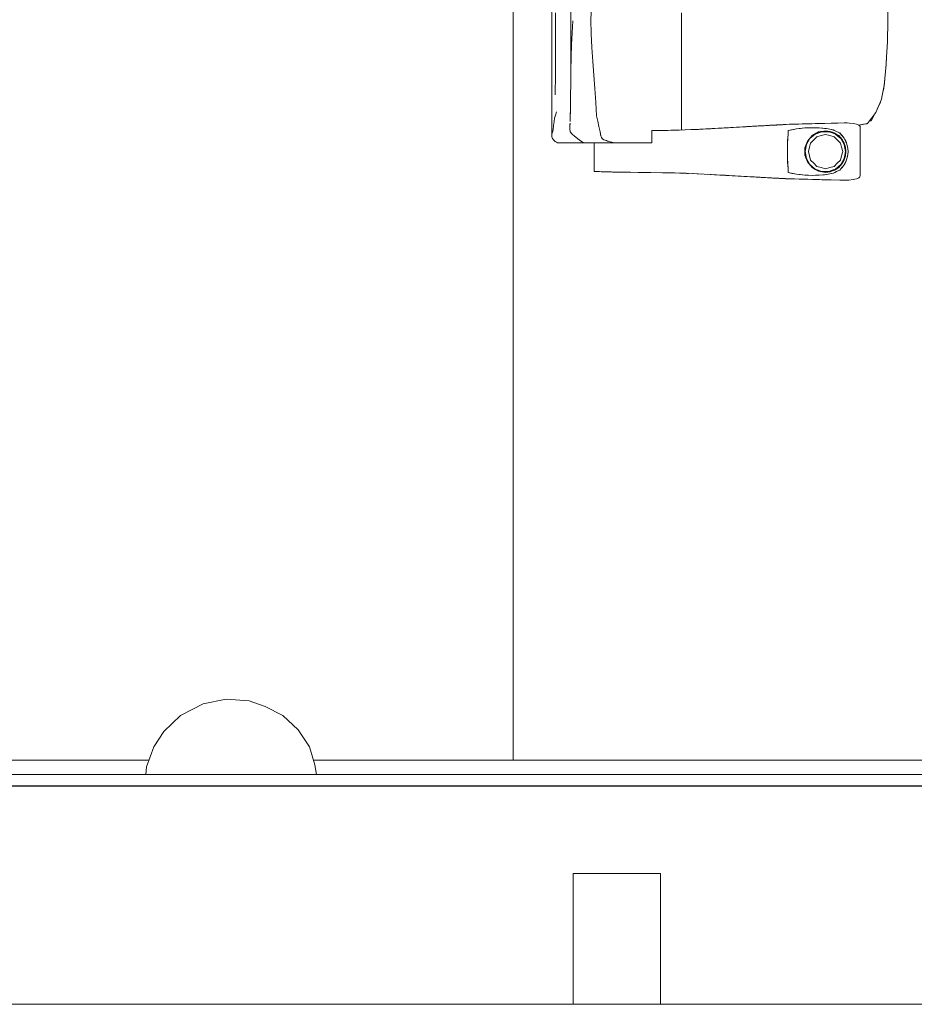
# Model space of a CAD drawing. Header units: millimetres. Extents: x -261 to 187, y -214 to 106.
# Tile 710 of 1056: x -198.2 to -196.14, y 3.65 to 5.92. Entities that reach past the tile are written whole.
import ezdxf

# ---------------------------------------------------------------- set-up
doc = ezdxf.new("R2010")
doc.units = ezdxf.units.MM
doc.header["$LTSCALE"] = 0.005
doc.header["$MEASUREMENT"] = 0
for name, color, linetype, lineweight in [('IFC-Elemento de mobília-Contorno', 9, 'Continuous', 5), ('IFC-Elemento terminal-Contorno', 9, 'Continuous', 5), ('IFC-Laje-Contorno', 9, 'Continuous', 5), ('IFC-Parede padrão-Contorno', 9, 'Continuous', 5), ('IFC-Parede-Contorno', 9, 'Continuous', 5), ('IFC-Pilar-Contorno', 9, 'Continuous', 5)]:
    doc.layers.add(name, color=color, linetype=linetype, lineweight=lineweight)

msp = doc.modelspace()

# ---------------------------------------------------------------- linework, layer by layer
at = {"layer": 'IFC-Elemento de mobília-Contorno', "lineweight": 5}
for p, q in [((-196.9744, 6.0284), (-196.9743, 5.8185)), ((-196.9306, 5.776), (-196.9306, 6.0372)), ((-196.8849, 5.915), (-196.8831, 5.9485)), ((-196.2038, 5.9617), (-196.2025, 5.9133)), ((-196.9661, 5.9316), (-196.9659, 5.8434)), ((-196.6765, 5.9316), (-196.6765, 5.8995)), ((-196.9272, 5.8855), (-196.9257, 5.9132)), ((-196.8849, 5.915), (-196.8835, 5.8831)), ((-196.2038, 5.865), (-196.2025, 5.9133)), ((-196.9287, 5.8579), (-196.9272, 5.8855)), ((-196.8835, 5.8831), (-196.8821, 5.8516)), ((-196.6765, 5.862), (-196.6765, 5.8995)), ((-196.9295, 5.8304), (-196.9287, 5.8579)), ((-196.6765, 5.8129), (-196.6765, 5.862)), ((-196.2057, 5.8304), (-196.2038, 5.865)), ((-196.9659, 5.8434), (-196.9658, 5.7902)), ((-196.9303, 5.8028), (-196.9303, 5.8557)), ((-196.8821, 5.8516), (-196.8801, 5.8198)), ((-196.9743, 5.8185), (-196.9743, 5.6509)), ((-196.9303, 5.8028), (-196.9296, 5.8256)), ((-196.9296, 5.8256), (-196.9295, 5.8304)), ((-196.8801, 5.8198), (-196.8779, 5.7882)), ((-196.6765, 5.8129), (-196.6765, 5.7809)), ((-196.2078, 5.7969), (-196.2068, 5.8137)), ((-196.2069, 5.8113), (-196.2066, 5.8148)), ((-196.2069, 5.8113), (-196.2066, 5.8148)), ((-196.2068, 5.8137), (-196.2057, 5.8304)), ((-196.2066, 5.8148), (-196.2057, 5.8304)), ((-196.2066, 5.8148), (-196.2058, 5.8283)), ((-196.2058, 5.8283), (-196.2058, 5.829)), ((-196.9663, 5.7434), (-196.9658, 5.7902)), ((-196.9306, 5.7814), (-196.9303, 5.8028)), ((-196.2093, 5.7809), (-196.2078, 5.7969)), ((-196.2078, 5.7974), (-196.2069, 5.8118)), ((-196.2078, 5.7972), (-196.2078, 5.7974)), ((-196.2078, 5.7972), (-196.2078, 5.7974)), ((-196.2078, 5.7972), (-196.2078, 5.7974)), ((-196.9308, 5.7593), (-196.9306, 5.7814)), ((-196.9308, 5.76), (-196.9306, 5.776)), ((-196.8779, 5.7882), (-196.8755, 5.7573)), ((-196.6765, 5.7464), (-196.6765, 5.7809)), ((-196.2109, 5.7648), (-196.2093, 5.7809)), ((-196.2109, 5.7648), (-196.2103, 5.7697)), ((-196.2103, 5.7697), (-196.2093, 5.7809)), ((-196.9311, 5.7379), (-196.931, 5.7497)), ((-196.9311, 5.7382), (-196.931, 5.7495)), ((-196.931, 5.7497), (-196.9308, 5.76)), ((-196.931, 5.7499), (-196.9308, 5.7593)), ((-196.8755, 5.7573), (-196.8733, 5.7258)), ((-196.6765, 5.7464), (-196.6765, 5.7045)), ((-196.2155, 5.7413), (-196.2109, 5.7648)), ((-196.2155, 5.7413), (-196.2124, 5.757)), ((-196.213, 5.7541), (-196.211, 5.7642)), ((-196.213, 5.7542), (-196.2126, 5.7562)), ((-196.213, 5.7542), (-196.2126, 5.7562)), ((-196.2126, 5.7562), (-196.211, 5.7642)), ((-196.2124, 5.757), (-196.2109, 5.7648)), ((-196.211, 5.7642), (-196.2109, 5.7648)), ((-196.9314, 5.7152), (-196.9313, 5.7261)), ((-196.9314, 5.7173), (-196.9313, 5.7234)), ((-196.9313, 5.7261), (-196.9311, 5.7379)), ((-196.9312, 5.7339), (-196.9311, 5.7382)), ((-196.8733, 5.7258), (-196.8723, 5.7105)), ((-196.2303, 5.7027), (-196.2204, 5.7257)), ((-196.227, 5.7103), (-196.2204, 5.7257)), ((-196.2237, 5.718), (-196.2204, 5.7257)), ((-196.2223, 5.72), (-196.2196, 5.7252)), ((-196.2204, 5.7257), (-196.2171, 5.7334)), ((-196.2196, 5.7252), (-196.2187, 5.7297)), ((-196.2188, 5.7291), (-196.2174, 5.7323)), ((-196.2174, 5.7323), (-196.2172, 5.7331)), ((-196.2171, 5.7334), (-196.2155, 5.7413)), ((-196.966, 5.6964), (-196.9635, 5.7039)), ((-196.9319, 5.6932), (-196.9316, 5.7043)), ((-196.9318, 5.6967), (-196.9317, 5.7017)), ((-196.9316, 5.7043), (-196.9314, 5.7152)), ((-196.9315, 5.7123), (-196.9314, 5.7173)), ((-196.8723, 5.7105), (-196.8714, 5.6952)), ((-196.6765, 5.6623), (-196.6765, 5.7045)), ((-196.2355, 5.6941), (-196.2327, 5.6995)), ((-196.2355, 5.6941), (-196.2328, 5.6992)), ((-196.2351, 5.6963), (-196.2303, 5.7027)), ((-196.233, 5.6989), (-196.2309, 5.7015)), ((-196.2328, 5.6992), (-196.2327, 5.6995)), ((-196.2309, 5.7015), (-196.2305, 5.7024)), ((-196.2272, 5.7099), (-196.2249, 5.7148)), ((-196.227, 5.7103), (-196.2237, 5.718)), ((-196.227, 5.7104), (-196.2249, 5.7148)), ((-196.2249, 5.7148), (-196.2223, 5.72)), ((-196.2249, 5.7148), (-196.2223, 5.72)), ((-196.9701, 5.6729), (-196.9691, 5.682)), ((-196.9691, 5.682), (-196.9679, 5.6891)), ((-196.9679, 5.6891), (-196.966, 5.6964)), ((-196.9326, 5.6713), (-196.9324, 5.6777)), ((-196.9322, 5.682), (-196.9319, 5.6932)), ((-196.9321, 5.6883), (-196.9318, 5.6967)), ((-196.8714, 5.6952), (-196.8701, 5.689)), ((-196.8701, 5.689), (-196.8687, 5.6829)), ((-196.8687, 5.6829), (-196.8661, 5.6705)), ((-196.4072, 5.676), (-196.3774, 5.6767)), ((-196.4072, 5.676), (-196.3923, 5.6764)), ((-196.3997, 5.6762), (-196.3923, 5.6764)), ((-196.3923, 5.6764), (-196.3774, 5.6767)), ((-196.3774, 5.6767), (-196.3699, 5.6769)), ((-196.3699, 5.6769), (-196.3624, 5.6771)), ((-196.3624, 5.6771), (-196.3475, 5.6774)), ((-196.3475, 5.6774), (-196.3326, 5.6778)), ((-196.3326, 5.6778), (-196.3028, 5.6785)), ((-196.3326, 5.6778), (-196.3177, 5.6782)), ((-196.3177, 5.6782), (-196.3028, 5.6785)), ((-196.3028, 5.6785), (-196.2964, 5.6784)), ((-196.2964, 5.6784), (-196.2905, 5.6781)), ((-196.2905, 5.6781), (-196.2815, 5.677)), ((-196.2815, 5.677), (-196.2744, 5.6754)), ((-196.2587, 5.6753), (-196.2509, 5.6767)), ((-196.2571, 5.6758), (-196.2493, 5.6773)), ((-196.2509, 5.6767), (-196.2506, 5.6771)), ((-196.2509, 5.6767), (-196.2505, 5.6771)), ((-196.2493, 5.6773), (-196.2469, 5.6805)), ((-196.2469, 5.6805), (-196.2445, 5.6836)), ((-196.2455, 5.6823), (-196.2407, 5.6837)), ((-196.2445, 5.6836), (-196.2398, 5.69)), ((-196.2445, 5.6836), (-196.2407, 5.6837)), ((-196.2407, 5.6837), (-196.2381, 5.6889)), ((-196.2398, 5.69), (-196.2374, 5.6931)), ((-196.2381, 5.6889), (-196.2355, 5.6941)), ((-196.2374, 5.6931), (-196.2351, 5.6963)), ((-196.9743, 5.6509), (-196.9732, 5.6559)), ((-196.9732, 5.6559), (-196.9722, 5.6599)), ((-196.9722, 5.6599), (-196.9711, 5.6638)), ((-196.9711, 5.6638), (-196.9701, 5.6729)), ((-196.9328, 5.666), (-196.9325, 5.674)), ((-196.9328, 5.6648), (-196.9326, 5.6713)), ((-196.9328, 5.666), (-196.9328, 5.6657)), ((-196.9328, 5.6648), (-196.9323, 5.6581)), ((-196.9325, 5.674), (-196.9325, 5.6756)), ((-196.9323, 5.6581), (-196.9272, 5.6529)), ((-196.8661, 5.6705), (-196.8653, 5.6675)), ((-196.8653, 5.6675), (-196.8646, 5.6645)), ((-196.8646, 5.6645), (-196.8639, 5.6614)), ((-196.8639, 5.6614), (-196.8631, 5.6584)), ((-196.8631, 5.6584), (-196.8626, 5.6539)), ((-196.863, 5.6569), (-196.8629, 5.6559)), ((-196.863, 5.6569), (-196.8626, 5.6539)), ((-196.8628, 5.6554), (-196.8626, 5.6539)), ((-196.8626, 5.6539), (-196.8625, 5.6524)), ((-196.7447, 5.6609), (-196.735, 5.661)), ((-196.7447, 5.6608), (-196.7425, 5.6608)), ((-196.7447, 5.646), (-196.7447, 5.6608)), ((-196.7425, 5.6608), (-196.7405, 5.6608)), ((-196.735, 5.661), (-196.7214, 5.6612)), ((-196.7214, 5.6612), (-196.7081, 5.6615)), ((-196.7196, 5.6613), (-196.7081, 5.6615)), ((-196.7081, 5.6615), (-196.6948, 5.6617)), ((-196.7006, 5.6616), (-196.6864, 5.662)), ((-196.6948, 5.6617), (-196.6815, 5.6621)), ((-196.6864, 5.662), (-196.6738, 5.6623)), ((-196.6815, 5.6621), (-196.6682, 5.6625)), ((-196.6687, 5.6625), (-196.6372, 5.6638)), ((-196.6687, 5.6625), (-196.6438, 5.6636)), ((-196.6687, 5.6625), (-196.6523, 5.6632)), ((-196.6682, 5.6625), (-196.6548, 5.6631)), ((-196.6548, 5.6631), (-196.6414, 5.6636)), ((-196.6523, 5.6632), (-196.6372, 5.6638)), ((-196.6438, 5.6636), (-196.6373, 5.6638)), ((-196.6414, 5.6636), (-196.6345, 5.664)), ((-196.6345, 5.664), (-196.6276, 5.6643)), ((-196.6277, 5.6643), (-196.6265, 5.6644)), ((-196.6276, 5.6643), (-196.6207, 5.6647)), ((-196.6265, 5.6644), (-196.6179, 5.6648)), ((-196.6207, 5.6647), (-196.6138, 5.665)), ((-196.6179, 5.6648), (-196.6092, 5.6653)), ((-196.6138, 5.665), (-196.6067, 5.6654)), ((-196.6092, 5.6653), (-196.6058, 5.6655)), ((-196.6067, 5.6654), (-196.5853, 5.6666)), ((-196.6067, 5.6654), (-196.5924, 5.6662)), ((-196.6067, 5.6654), (-196.5996, 5.6658)), ((-196.5996, 5.6658), (-196.5924, 5.6662)), ((-196.5912, 5.6663), (-196.5829, 5.6668)), ((-196.5853, 5.6666), (-196.5782, 5.6671)), ((-196.5829, 5.6668), (-196.5741, 5.6673)), ((-196.5782, 5.6671), (-196.5711, 5.6675)), ((-196.5741, 5.6673), (-196.5689, 5.6676)), ((-196.5711, 5.6675), (-196.5639, 5.6679)), ((-196.5639, 5.6679), (-196.5568, 5.6683)), ((-196.5568, 5.6683), (-196.5434, 5.6691)), ((-196.5501, 5.6687), (-196.5434, 5.6691)), ((-196.5434, 5.6691), (-196.5299, 5.6698)), ((-196.5434, 5.6691), (-196.5367, 5.6695)), ((-196.5367, 5.6695), (-196.5299, 5.6698)), ((-196.5314, 5.6698), (-196.5298, 5.6699)), ((-196.5306, 5.6698), (-196.5298, 5.6699)), ((-196.5299, 5.6698), (-196.5168, 5.6706)), ((-196.5299, 5.6698), (-196.5267, 5.67)), ((-196.5298, 5.6699), (-196.5264, 5.67)), ((-196.5298, 5.6699), (-196.5281, 5.6699)), ((-196.5298, 5.6699), (-196.5282, 5.6699)), ((-196.5267, 5.67), (-196.5201, 5.6704)), ((-196.5267, 5.67), (-196.5234, 5.6702)), ((-196.5234, 5.6702), (-196.5201, 5.6704)), ((-196.5201, 5.6704), (-196.5168, 5.6706)), ((-196.5168, 5.6706), (-196.5103, 5.6709)), ((-196.5168, 5.6706), (-196.5136, 5.6708)), ((-196.5136, 5.6708), (-196.5103, 5.6709)), ((-196.5103, 5.6709), (-196.507, 5.6711)), ((-196.507, 5.6711), (-196.5037, 5.6713)), ((-196.5037, 5.6713), (-196.5004, 5.6715)), ((-196.5004, 5.6715), (-196.497, 5.6717)), ((-196.497, 5.6717), (-196.4786, 5.6727)), ((-196.497, 5.6717), (-196.4869, 5.6722)), ((-196.497, 5.6717), (-196.4903, 5.672)), ((-196.497, 5.6717), (-196.4937, 5.6719)), ((-196.497, 5.6717), (-196.4944, 5.6718)), ((-196.4944, 5.6718), (-196.4922, 5.6719)), ((-196.4937, 5.6719), (-196.4903, 5.672)), ((-196.4922, 5.6719), (-196.49, 5.6721)), ((-196.4922, 5.6719), (-196.4911, 5.672)), ((-196.4922, 5.6719), (-196.4911, 5.672)), ((-196.4908, 5.672), (-196.4907, 5.672)), ((-196.4908, 5.672), (-196.4907, 5.672)), ((-196.4904, 5.672), (-196.49, 5.6721)), ((-196.4903, 5.672), (-196.4869, 5.6722)), ((-196.4903, 5.672), (-196.49, 5.6721)), ((-196.49, 5.6721), (-196.4892, 5.6721)), ((-196.4869, 5.6722), (-196.4836, 5.6724)), ((-196.4836, 5.6724), (-196.4786, 5.6727)), ((-196.4802, 5.6726), (-196.4769, 5.6728)), ((-196.4802, 5.6726), (-196.4786, 5.6727)), ((-196.4786, 5.6727), (-196.4769, 5.6728)), ((-196.4769, 5.6728), (-196.4752, 5.6729)), ((-196.4752, 5.6729), (-196.453, 5.674)), ((-196.4752, 5.6729), (-196.4653, 5.6734)), ((-196.4752, 5.6729), (-196.4686, 5.6732)), ((-196.4752, 5.6729), (-196.4703, 5.6731)), ((-196.4752, 5.6729), (-196.4719, 5.673)), ((-196.4736, 5.673), (-196.4719, 5.673)), ((-196.4719, 5.673), (-196.4703, 5.6731)), ((-196.4703, 5.6731), (-196.4686, 5.6732)), ((-196.4686, 5.6732), (-196.467, 5.6733)), ((-196.467, 5.6733), (-196.4653, 5.6734)), ((-196.467, 5.6733), (-196.466, 5.6734)), ((-196.4653, 5.6734), (-196.4604, 5.6737)), ((-196.4653, 5.6734), (-196.462, 5.6736)), ((-196.4645, 5.6734), (-196.4631, 5.6735)), ((-196.4637, 5.6735), (-196.462, 5.6736)), ((-196.4631, 5.6735), (-196.462, 5.6736)), ((-196.462, 5.6736), (-196.4604, 5.6737)), ((-196.462, 5.6736), (-196.4609, 5.6736)), ((-196.4609, 5.6736), (-196.4602, 5.6737)), ((-196.4604, 5.6737), (-196.4538, 5.674)), ((-196.4604, 5.6737), (-196.4554, 5.6739)), ((-196.4604, 5.6737), (-196.4587, 5.6737)), ((-196.4597, 5.6737), (-196.4587, 5.6737)), ((-196.4587, 5.6737), (-196.4574, 5.6738)), ((-196.4587, 5.6737), (-196.4571, 5.6738)), ((-196.4574, 5.6738), (-196.4563, 5.6739)), ((-196.4574, 5.6738), (-196.4568, 5.6738)), ((-196.4571, 5.6738), (-196.4554, 5.6739)), ((-196.4568, 5.6738), (-196.4568, 5.6738)), ((-196.4563, 5.6739), (-196.4554, 5.6739)), ((-196.4554, 5.6739), (-196.4538, 5.674)), ((-196.4538, 5.674), (-196.453, 5.674)), ((-196.453, 5.674), (-196.4505, 5.6742)), ((-196.453, 5.674), (-196.4521, 5.6741)), ((-196.453, 5.674), (-196.4513, 5.6741)), ((-196.4521, 5.6741), (-196.4513, 5.6741)), ((-196.4513, 5.6741), (-196.4505, 5.6742)), ((-196.4505, 5.6742), (-196.4491, 5.6742)), ((-196.4491, 5.6742), (-196.447, 5.6744)), ((-196.4491, 5.6742), (-196.4477, 5.6743)), ((-196.4477, 5.6743), (-196.4449, 5.6745)), ((-196.447, 5.6744), (-196.4443, 5.6745)), ((-196.4449, 5.6745), (-196.4429, 5.6746)), ((-196.4443, 5.6745), (-196.4415, 5.6746)), ((-196.4443, 5.6745), (-196.4429, 5.6746)), ((-196.4443, 5.6745), (-196.4422, 5.6746)), ((-196.4429, 5.6746), (-196.4408, 5.6747)), ((-196.4422, 5.6746), (-196.4408, 5.6747)), ((-196.4415, 5.6746), (-196.4394, 5.6747)), ((-196.4408, 5.6747), (-196.4394, 5.6747)), ((-196.4394, 5.6747), (-196.4363, 5.6749)), ((-196.437, 5.6749), (-196.4292, 5.6753)), ((-196.4363, 5.6749), (-196.4292, 5.6753)), ((-196.4319, 5.6528), (-196.4315, 5.6608)), ((-196.4315, 5.6608), (-196.4127, 5.6648)), ((-196.4315, 5.6608), (-196.4221, 5.6628)), ((-196.4292, 5.6753), (-196.4221, 5.6756)), ((-196.4221, 5.6756), (-196.4147, 5.6758)), ((-196.4221, 5.6628), (-196.4127, 5.6648)), ((-196.4147, 5.6758), (-196.4072, 5.676)), ((-196.4127, 5.6648), (-196.3934, 5.6669)), ((-196.4127, 5.6648), (-196.403, 5.6658)), ((-196.4072, 5.676), (-196.3997, 5.6762)), ((-196.403, 5.6658), (-196.3934, 5.6669)), ((-196.3934, 5.6669), (-196.3763, 5.6674)), ((-196.3934, 5.6669), (-196.3764, 5.6674)), ((-196.3773, 5.6482), (-196.3688, 5.654)), ((-196.3766, 5.6674), (-196.3685, 5.6673)), ((-196.3766, 5.6495), (-196.3622, 5.6578)), ((-196.3765, 5.6674), (-196.3765, 5.6674)), ((-196.3763, 5.6674), (-196.3603, 5.6671)), ((-196.3694, 5.6529), (-196.3543, 5.6583)), ((-196.369, 5.6539), (-196.3554, 5.6588)), ((-196.3685, 5.6673), (-196.3604, 5.6671)), ((-196.3673, 5.6548), (-196.3572, 5.6586)), ((-196.3622, 5.6578), (-196.354, 5.6591)), ((-196.3604, 5.6671), (-196.3521, 5.6664)), ((-196.3603, 5.6671), (-196.3519, 5.6664)), ((-196.3603, 5.6671), (-196.3478, 5.666)), ((-196.3572, 5.6586), (-196.3458, 5.6599)), ((-196.3543, 5.6583), (-196.3382, 5.6583)), ((-196.354, 5.6591), (-196.3458, 5.6605)), ((-196.3522, 5.6591), (-196.3407, 5.6591)), ((-196.3521, 5.6664), (-196.3438, 5.6657)), ((-196.3519, 5.6664), (-196.3478, 5.666)), ((-196.3478, 5.666), (-196.3436, 5.6656)), ((-196.3458, 5.6605), (-196.3404, 5.6598)), ((-196.3458, 5.6599), (-196.3337, 5.6581)), ((-196.3441, 5.6657), (-196.3438, 5.6657)), ((-196.3438, 5.6657), (-196.3278, 5.6623)), ((-196.3436, 5.6656), (-196.3396, 5.6648)), ((-196.3436, 5.6656), (-196.3356, 5.6639)), ((-196.3404, 5.6598), (-196.3349, 5.6592)), ((-196.3382, 5.6583), (-196.3307, 5.6556)), ((-196.3364, 5.6585), (-196.3304, 5.6564)), ((-196.3356, 5.6639), (-196.3317, 5.6631)), ((-196.3349, 5.6592), (-196.3298, 5.6572)), ((-196.3337, 5.6581), (-196.3224, 5.6534)), ((-196.3317, 5.6631), (-196.3277, 5.6622)), ((-196.3307, 5.6556), (-196.3232, 5.6529)), ((-196.3304, 5.6564), (-196.3235, 5.6538)), ((-196.3298, 5.6572), (-196.3247, 5.6553)), ((-196.3281, 5.6623), (-196.3277, 5.6622)), ((-196.3278, 5.6623), (-196.3206, 5.6589)), ((-196.3277, 5.6622), (-196.324, 5.6605)), ((-196.3247, 5.6553), (-196.3201, 5.6523)), ((-196.324, 5.6605), (-196.3204, 5.6588)), ((-196.3206, 5.6589), (-196.3134, 5.6556)), ((-196.3204, 5.6588), (-196.3131, 5.6554)), ((-196.3138, 5.6558), (-196.3133, 5.6555)), ((-196.3134, 5.6556), (-196.3028, 5.6434)), ((-196.3134, 5.6556), (-196.3107, 5.6525)), ((-196.3131, 5.6554), (-196.3105, 5.6524)), ((-196.2744, 5.6754), (-196.2693, 5.6732)), ((-196.2697, 5.6734), (-196.265, 5.6743)), ((-196.2695, 5.6733), (-196.2665, 5.6739)), ((-196.2695, 5.6734), (-196.2666, 5.6707)), ((-196.2666, 5.6707), (-196.2664, 5.668)), ((-196.2665, 5.6739), (-196.2587, 5.6753)), ((-196.2664, 5.668), (-196.2663, 5.5574)), ((-196.265, 5.6743), (-196.2571, 5.6758)), ((-196.9743, 5.6509), (-196.9741, 5.6467)), ((-196.9741, 5.6467), (-196.9727, 5.643)), ((-196.9727, 5.643), (-196.9703, 5.6395)), ((-196.9703, 5.6395), (-196.9664, 5.6361)), ((-196.9664, 5.6361), (-196.9638, 5.6344)), ((-196.9638, 5.6344), (-196.9611, 5.6328)), ((-196.9611, 5.6328), (-196.9011, 5.6328)), ((-196.9272, 5.6529), (-196.9222, 5.6478)), ((-196.9222, 5.6478), (-196.9116, 5.64)), ((-196.9116, 5.64), (-196.9011, 5.6328)), ((-196.9011, 5.6328), (-196.8599, 5.6328)), ((-196.8769, 5.5671), (-196.8769, 5.6328)), ((-196.8625, 5.6524), (-196.8614, 5.6486)), ((-196.8625, 5.6524), (-196.8621, 5.6512)), ((-196.8621, 5.6512), (-196.8614, 5.6486)), ((-196.8621, 5.6512), (-196.8618, 5.6499)), ((-196.8618, 5.6499), (-196.8614, 5.6486)), ((-196.8614, 5.6486), (-196.8611, 5.6474)), ((-196.8611, 5.6474), (-196.8606, 5.6464)), ((-196.8611, 5.6474), (-196.8601, 5.6453)), ((-196.8601, 5.6453), (-196.8591, 5.6433)), ((-196.8601, 5.6453), (-196.8596, 5.6443)), ((-196.8599, 5.6328), (-196.8298, 5.6328)), ((-196.8591, 5.6433), (-196.8569, 5.6415)), ((-196.8591, 5.6433), (-196.858, 5.6424)), ((-196.858, 5.6424), (-196.8569, 5.6415)), ((-196.8569, 5.6415), (-196.8558, 5.6406)), ((-196.8558, 5.6406), (-196.8547, 5.6397)), ((-196.8547, 5.6397), (-196.8519, 5.6388)), ((-196.8547, 5.6397), (-196.849, 5.6379)), ((-196.8519, 5.6388), (-196.849, 5.6379)), ((-196.849, 5.6379), (-196.8433, 5.6362)), ((-196.849, 5.6379), (-196.8462, 5.637)), ((-196.8462, 5.637), (-196.8433, 5.6362)), ((-196.8433, 5.6362), (-196.8399, 5.6353)), ((-196.8399, 5.6353), (-196.8298, 5.6328)), ((-196.8366, 5.6345), (-196.8298, 5.6328)), ((-196.8366, 5.6345), (-196.8332, 5.6336)), ((-196.8332, 5.6336), (-196.8298, 5.6328)), ((-196.8298, 5.6328), (-196.8278, 5.6328)), ((-196.8278, 5.6328), (-196.8259, 5.6328)), ((-196.8259, 5.6328), (-196.8239, 5.6328)), ((-196.8239, 5.6328), (-196.822, 5.6328)), ((-196.822, 5.6328), (-196.8201, 5.6328)), ((-196.8201, 5.6328), (-196.8182, 5.6328)), ((-196.8182, 5.6328), (-196.8162, 5.6328)), ((-196.8162, 5.6328), (-196.8143, 5.6328)), ((-196.8143, 5.6328), (-196.8123, 5.6328)), ((-196.8123, 5.6328), (-196.8103, 5.6328)), ((-196.8103, 5.6328), (-196.8082, 5.6328)), ((-196.8082, 5.6328), (-196.8061, 5.6328)), ((-196.8061, 5.6328), (-196.804, 5.6328)), ((-196.804, 5.6328), (-196.8018, 5.6328)), ((-196.8018, 5.6328), (-196.7996, 5.6328)), ((-196.7996, 5.6328), (-196.7974, 5.6328)), ((-196.7974, 5.6328), (-196.7953, 5.6328)), ((-196.7953, 5.6328), (-196.7932, 5.6328)), ((-196.7932, 5.6328), (-196.7911, 5.6328)), ((-196.7911, 5.6328), (-196.7892, 5.6328)), ((-196.7892, 5.6328), (-196.7874, 5.6328)), ((-196.7874, 5.6328), (-196.7856, 5.6328)), ((-196.7856, 5.6328), (-196.784, 5.6328)), ((-196.784, 5.6328), (-196.7823, 5.6328)), ((-196.7823, 5.6328), (-196.7807, 5.6328)), ((-196.7807, 5.6328), (-196.7791, 5.6328)), ((-196.7791, 5.6328), (-196.7773, 5.6328)), ((-196.7773, 5.6328), (-196.7755, 5.6328)), ((-196.7755, 5.6328), (-196.7736, 5.6328)), ((-196.7736, 5.6328), (-196.7715, 5.6328)), ((-196.7715, 5.6328), (-196.7693, 5.6328)), ((-196.7693, 5.6328), (-196.767, 5.6328)), ((-196.767, 5.6328), (-196.7647, 5.6328)), ((-196.7647, 5.6328), (-196.7622, 5.6328)), ((-196.7622, 5.6328), (-196.7597, 5.6328)), ((-196.7597, 5.6328), (-196.7572, 5.6328)), ((-196.7572, 5.6328), (-196.7546, 5.6328)), ((-196.7546, 5.6328), (-196.752, 5.6328)), ((-196.752, 5.6328), (-196.7495, 5.6328)), ((-196.7495, 5.6328), (-196.747, 5.6328)), ((-196.747, 5.6328), (-196.7447, 5.6328)), ((-196.7447, 5.6328), (-196.7447, 5.646)), ((-196.4333, 5.6288), (-196.4324, 5.6448)), ((-196.4333, 5.6288), (-196.4329, 5.6368)), ((-196.4329, 5.6368), (-196.4319, 5.6528)), ((-196.4329, 5.6368), (-196.4324, 5.6448)), ((-196.4324, 5.6448), (-196.4319, 5.6528)), ((-196.4324, 5.6448), (-196.4324, 5.6449)), ((-196.3931, 5.6211), (-196.3874, 5.6368)), ((-196.3899, 5.6301), (-196.3831, 5.6417)), ((-196.3897, 5.6286), (-196.3817, 5.6426)), ((-196.3895, 5.6311), (-196.3849, 5.6397)), ((-196.3874, 5.6368), (-196.382, 5.6431)), ((-196.3849, 5.6397), (-196.3773, 5.6482)), ((-196.3825, 5.6226), (-196.3799, 5.6324)), ((-196.382, 5.6431), (-196.3766, 5.6495)), ((-196.3817, 5.6426), (-196.3694, 5.6529)), ((-196.3806, 5.6445), (-196.3714, 5.6522)), ((-196.3799, 5.6324), (-196.3727, 5.6396)), ((-196.3727, 5.6396), (-196.3655, 5.6468)), ((-196.3655, 5.6468), (-196.3556, 5.6495)), ((-196.3556, 5.6495), (-196.3458, 5.6521)), ((-196.3458, 5.6521), (-196.336, 5.6495)), ((-196.336, 5.6495), (-196.3261, 5.6468)), ((-196.3261, 5.6468), (-196.3189, 5.6396)), ((-196.3232, 5.6529), (-196.317, 5.6477)), ((-196.3227, 5.6535), (-196.3165, 5.6483)), ((-196.3224, 5.6534), (-196.3128, 5.6459)), ((-196.3201, 5.6523), (-196.3156, 5.6493)), ((-196.3189, 5.6396), (-196.3117, 5.6324)), ((-196.317, 5.6477), (-196.3108, 5.6425)), ((-196.3165, 5.6483), (-196.3114, 5.644)), ((-196.3156, 5.6493), (-196.3081, 5.6413)), ((-196.3128, 5.6459), (-196.3054, 5.6362)), ((-196.3117, 5.6324), (-196.3091, 5.6226)), ((-196.3108, 5.6425), (-196.3068, 5.6356)), ((-196.3107, 5.6525), (-196.3081, 5.6495)), ((-196.3105, 5.6524), (-196.3079, 5.6494)), ((-196.3089, 5.6407), (-196.3061, 5.636)), ((-196.3081, 5.6495), (-196.3054, 5.6464)), ((-196.3081, 5.6413), (-196.3028, 5.6319)), ((-196.3079, 5.6494), (-196.3053, 5.6464)), ((-196.3068, 5.6356), (-196.3028, 5.6286)), ((-196.3061, 5.636), (-196.3034, 5.6312)), ((-196.3054, 5.6362), (-196.3008, 5.6249)), ((-196.3053, 5.6464), (-196.3028, 5.6434)), ((-196.3028, 5.6434), (-196.3, 5.6377)), ((-196.3028, 5.6434), (-196.3014, 5.6407)), ((-196.3028, 5.6434), (-196.2973, 5.6321)), ((-196.3028, 5.6434), (-196.3014, 5.6406)), ((-196.3028, 5.6319), (-196.2998, 5.6226)), ((-196.3014, 5.6407), (-196.3001, 5.638)), ((-196.3014, 5.6406), (-196.3, 5.6377)), ((-196.3001, 5.638), (-196.2988, 5.6353)), ((-196.3, 5.6377), (-196.2973, 5.6321)), ((-196.3, 5.6377), (-196.2987, 5.6349)), ((-196.2988, 5.6353), (-196.2975, 5.6326)), ((-196.2987, 5.6349), (-196.2973, 5.6321)), ((-196.2975, 5.6326), (-196.2959, 5.6261)), ((-196.2973, 5.6321), (-196.2959, 5.6259)), ((-196.4333, 5.6128), (-196.4333, 5.6288)), ((-196.4333, 5.6048), (-196.4333, 5.6208)), ((-196.4333, 5.5967), (-196.4333, 5.6128)), ((-196.3931, 5.6044), (-196.3931, 5.6211)), ((-196.393, 5.6147), (-196.3908, 5.6276)), ((-196.393, 5.6185), (-196.3908, 5.6275)), ((-196.393, 5.607), (-196.393, 5.6185)), ((-196.393, 5.6108), (-196.3908, 5.5979)), ((-196.3925, 5.6128), (-196.3897, 5.6286)), ((-196.3925, 5.6128), (-196.3897, 5.5969)), ((-196.3851, 5.6128), (-196.3825, 5.6226)), ((-196.3851, 5.6128), (-196.3825, 5.6029)), ((-196.3091, 5.6226), (-196.3064, 5.6128)), ((-196.3091, 5.6029), (-196.3064, 5.6128)), ((-196.3028, 5.6286), (-196.3014, 5.6207)), ((-196.3017, 5.6273), (-196.3002, 5.6187)), ((-196.3014, 5.6207), (-196.3, 5.6128)), ((-196.3014, 5.6048), (-196.3, 5.6128)), ((-196.3008, 5.6249), (-196.2992, 5.6128)), ((-196.3008, 5.6006), (-196.2992, 5.6128)), ((-196.3006, 5.6047), (-196.2992, 5.6128)), ((-196.3002, 5.6187), (-196.2992, 5.6128)), ((-196.2998, 5.6226), (-196.2988, 5.6128)), ((-196.2998, 5.603), (-196.2988, 5.6128)), ((-196.2961, 5.6269), (-196.2959, 5.6259)), ((-196.2959, 5.6261), (-196.2952, 5.6229)), ((-196.2959, 5.6261), (-196.2954, 5.624)), ((-196.2959, 5.6259), (-196.2944, 5.6196)), ((-196.2954, 5.624), (-196.2944, 5.6196)), ((-196.2952, 5.6229), (-196.2944, 5.6196)), ((-196.2944, 5.6196), (-196.2938, 5.6128)), ((-196.2944, 5.6059), (-196.2938, 5.6128)), ((-196.4333, 5.5967), (-196.4319, 5.5728)), ((-196.4333, 5.5967), (-196.4329, 5.5887)), ((-196.4329, 5.5887), (-196.4319, 5.5728)), ((-196.4329, 5.5887), (-196.4324, 5.5808)), ((-196.3931, 5.6044), (-196.3903, 5.5966)), ((-196.393, 5.607), (-196.3908, 5.5981)), ((-196.3903, 5.5966), (-196.3874, 5.5888)), ((-196.3898, 5.5954), (-196.3831, 5.5838)), ((-196.3897, 5.5969), (-196.3817, 5.583)), ((-196.3895, 5.5944), (-196.3849, 5.5858)), ((-196.3874, 5.5888), (-196.3767, 5.576)), ((-196.3825, 5.6029), (-196.3799, 5.5931)), ((-196.3799, 5.5931), (-196.3727, 5.5859)), ((-196.3727, 5.5859), (-196.3655, 5.5787)), ((-196.3261, 5.5787), (-196.3189, 5.5859)), ((-196.3189, 5.5859), (-196.3117, 5.5931)), ((-196.3128, 5.5796), (-196.3054, 5.5893)), ((-196.3117, 5.5931), (-196.3091, 5.6029)), ((-196.3108, 5.583), (-196.3068, 5.5899)), ((-196.3089, 5.5848), (-196.3061, 5.5895)), ((-196.3081, 5.5842), (-196.3028, 5.5936)), ((-196.3068, 5.5899), (-196.3028, 5.5969)), ((-196.3061, 5.5895), (-196.3034, 5.5943)), ((-196.3054, 5.5893), (-196.3008, 5.6006)), ((-196.3028, 5.5969), (-196.3014, 5.6048)), ((-196.3028, 5.5936), (-196.2998, 5.603)), ((-196.3028, 5.5821), (-196.2973, 5.5934)), ((-196.3028, 5.5821), (-196.3, 5.5878)), ((-196.3017, 5.5982), (-196.3006, 5.6047)), ((-196.3014, 5.585), (-196.3, 5.5878)), ((-196.3014, 5.5848), (-196.3001, 5.5875)), ((-196.3001, 5.5875), (-196.2988, 5.5902)), ((-196.3, 5.5878), (-196.2973, 5.5934)), ((-196.3, 5.5878), (-196.2987, 5.5906)), ((-196.2988, 5.5902), (-196.2975, 5.5929)), ((-196.2987, 5.5906), (-196.2973, 5.5934)), ((-196.2975, 5.5929), (-196.2959, 5.5994)), ((-196.2973, 5.5934), (-196.2959, 5.5996)), ((-196.2961, 5.5987), (-196.2959, 5.5996)), ((-196.2959, 5.5996), (-196.2944, 5.6059)), ((-196.2959, 5.5994), (-196.2952, 5.6026)), ((-196.2959, 5.5994), (-196.2954, 5.6015)), ((-196.2954, 5.6015), (-196.2944, 5.6059)), ((-196.2952, 5.6026), (-196.2944, 5.6059)), ((-196.8769, 5.5671), (-196.8763, 5.5671)), ((-196.8769, 5.5671), (-196.8765, 5.5671)), ((-196.8765, 5.5671), (-196.8761, 5.5671)), ((-196.8765, 5.5671), (-196.8722, 5.567)), ((-196.8763, 5.5671), (-196.8747, 5.5671)), ((-196.8747, 5.5671), (-196.8722, 5.567)), ((-196.8722, 5.567), (-196.8689, 5.5668)), ((-196.8689, 5.5668), (-196.865, 5.5667)), ((-196.8689, 5.5668), (-196.8658, 5.5667)), ((-196.8658, 5.5667), (-196.8607, 5.5665)), ((-196.865, 5.5667), (-196.8607, 5.5665)), ((-196.8607, 5.5665), (-196.8325, 5.5658)), ((-196.8607, 5.5665), (-196.8369, 5.5659)), ((-196.8592, 5.5665), (-196.8551, 5.5664)), ((-196.8551, 5.5664), (-196.8444, 5.566)), ((-196.8444, 5.566), (-196.8369, 5.5659)), ((-196.8369, 5.5659), (-196.8325, 5.5658)), ((-196.8347, 5.5658), (-196.8337, 5.5658)), ((-196.8337, 5.5658), (-196.8283, 5.5657)), ((-196.8325, 5.5658), (-196.8051, 5.5654)), ((-196.8307, 5.5658), (-196.8283, 5.5657)), ((-196.8283, 5.5657), (-196.8221, 5.5656)), ((-196.8084, 5.5654), (-196.7939, 5.5652)), ((-196.8051, 5.5654), (-196.776, 5.5649)), ((-196.7939, 5.5652), (-196.776, 5.5649)), ((-196.776, 5.5649), (-196.7471, 5.5645)), ((-196.776, 5.5649), (-196.7479, 5.5645)), ((-196.7479, 5.5645), (-196.7242, 5.5641)), ((-196.7471, 5.5645), (-196.7197, 5.5641)), ((-196.7198, 5.5641), (-196.7062, 5.5638)), ((-196.7131, 5.5639), (-196.7031, 5.5637)), ((-196.7062, 5.5638), (-196.6926, 5.5636)), ((-196.7031, 5.5637), (-196.6901, 5.5635)), ((-196.6926, 5.5636), (-196.6791, 5.5632)), ((-196.4324, 5.5808), (-196.4324, 5.5805)), ((-196.4319, 5.5728), (-196.4315, 5.5648)), ((-196.4315, 5.5648), (-196.4126, 5.5607)), ((-196.4315, 5.5648), (-196.4221, 5.5627)), ((-196.3849, 5.5858), (-196.3773, 5.5773)), ((-196.3817, 5.583), (-196.3694, 5.5727)), ((-196.3806, 5.581), (-196.3714, 5.5733)), ((-196.3773, 5.5773), (-196.3688, 5.5716)), ((-196.3767, 5.576), (-196.3694, 5.5719)), ((-196.3694, 5.5727), (-196.3543, 5.5672)), ((-196.3694, 5.5719), (-196.3622, 5.5678)), ((-196.369, 5.5717), (-196.3554, 5.5667)), ((-196.3673, 5.5707), (-196.3572, 5.5669)), ((-196.3655, 5.5787), (-196.3556, 5.576)), ((-196.3622, 5.5678), (-196.354, 5.5664)), ((-196.3572, 5.5669), (-196.3458, 5.5657)), ((-196.3556, 5.576), (-196.3458, 5.5734)), ((-196.3543, 5.5672), (-196.3382, 5.5672)), ((-196.354, 5.5664), (-196.3458, 5.565)), ((-196.3522, 5.5664), (-196.3407, 5.5664)), ((-196.3458, 5.5734), (-196.336, 5.576)), ((-196.3458, 5.5657), (-196.3337, 5.5674)), ((-196.3458, 5.565), (-196.3404, 5.5657)), ((-196.3438, 5.5598), (-196.3278, 5.5632)), ((-196.3404, 5.5657), (-196.3349, 5.5664)), ((-196.3382, 5.5672), (-196.3307, 5.5699)), ((-196.3364, 5.567), (-196.3304, 5.5692)), ((-196.336, 5.576), (-196.3261, 5.5787)), ((-196.3349, 5.5664), (-196.3298, 5.5683)), ((-196.3337, 5.5674), (-196.3224, 5.5721)), ((-196.3317, 5.5624), (-196.3277, 5.5633)), ((-196.3307, 5.5699), (-196.3232, 5.5727)), ((-196.3304, 5.5692), (-196.3236, 5.5716)), ((-196.3298, 5.5683), (-196.3247, 5.5702)), ((-196.3281, 5.5632), (-196.3277, 5.5633)), ((-196.3278, 5.5632), (-196.3206, 5.5666)), ((-196.3277, 5.5633), (-196.324, 5.565)), ((-196.3247, 5.5702), (-196.3201, 5.5732)), ((-196.3241, 5.565), (-196.3204, 5.5667)), ((-196.3232, 5.5727), (-196.317, 5.5778)), ((-196.3226, 5.572), (-196.3165, 5.5772)), ((-196.3224, 5.5721), (-196.3128, 5.5796)), ((-196.3206, 5.5666), (-196.3134, 5.5699)), ((-196.3204, 5.5667), (-196.3131, 5.5701)), ((-196.3201, 5.5732), (-196.3156, 5.5762)), ((-196.317, 5.5778), (-196.3108, 5.583)), ((-196.3165, 5.5772), (-196.3114, 5.5815)), ((-196.3156, 5.5762), (-196.3081, 5.5842)), ((-196.3138, 5.5698), (-196.3133, 5.57)), ((-196.3134, 5.5699), (-196.3133, 5.57)), ((-196.3131, 5.5701), (-196.3105, 5.5731)), ((-196.3107, 5.573), (-196.3028, 5.5821)), ((-196.3107, 5.573), (-196.3081, 5.576)), ((-196.3105, 5.5731), (-196.3079, 5.5761)), ((-196.3081, 5.576), (-196.3054, 5.5791)), ((-196.3079, 5.5761), (-196.3053, 5.5791)), ((-196.3053, 5.5791), (-196.3028, 5.5821)), ((-196.3028, 5.5821), (-196.3014, 5.585)), ((-196.3028, 5.5821), (-196.3014, 5.5848)), ((-196.6812, 5.5632), (-196.6797, 5.5632)), ((-196.6797, 5.5632), (-196.6719, 5.5629)), ((-196.6791, 5.5632), (-196.6656, 5.5628)), ((-196.6719, 5.5629), (-196.6641, 5.5627)), ((-196.6656, 5.5628), (-196.6521, 5.5622)), ((-196.6641, 5.5627), (-196.6603, 5.5625)), ((-196.6521, 5.5622), (-196.6385, 5.5616)), ((-196.6481, 5.562), (-196.6403, 5.5616)), ((-196.6403, 5.5616), (-196.6298, 5.5612)), ((-196.6385, 5.5616), (-196.6245, 5.5609)), ((-196.6245, 5.5609), (-196.6106, 5.5602)), ((-196.6164, 5.5605), (-196.6083, 5.56)), ((-196.6106, 5.5602), (-196.5888, 5.5589)), ((-196.6083, 5.56), (-196.6003, 5.5596)), ((-196.6033, 5.5597), (-196.5888, 5.5589)), ((-196.6033, 5.5597), (-196.596, 5.5593)), ((-196.6003, 5.5596), (-196.596, 5.5593)), ((-196.596, 5.5593), (-196.5888, 5.5589)), ((-196.5888, 5.5589), (-196.5815, 5.5585)), ((-196.5888, 5.5589), (-196.5841, 5.5586)), ((-196.5841, 5.5586), (-196.5758, 5.5582)), ((-196.5841, 5.5586), (-196.5602, 5.5573)), ((-196.5815, 5.5585), (-196.5744, 5.5581)), ((-196.5815, 5.5585), (-196.56, 5.5573)), ((-196.5758, 5.5582), (-196.5723, 5.558)), ((-196.5744, 5.5581), (-196.5672, 5.5577)), ((-196.5744, 5.5581), (-196.56, 5.5573)), ((-196.5672, 5.5577), (-196.5529, 5.5568)), ((-196.56, 5.5573), (-196.5529, 5.5568)), ((-196.5529, 5.5568), (-196.5461, 5.5565)), ((-196.5529, 5.5568), (-196.5393, 5.5561)), ((-196.5461, 5.5565), (-196.5393, 5.5561)), ((-196.5393, 5.5561), (-196.5257, 5.5553)), ((-196.5332, 5.5557), (-196.5306, 5.5556)), ((-196.5325, 5.5557), (-196.5257, 5.5553)), ((-196.5325, 5.5557), (-196.5306, 5.5556)), ((-196.532, 5.5556), (-196.5307, 5.5556)), ((-196.532, 5.5556), (-196.5306, 5.5556)), ((-196.5306, 5.5556), (-196.5265, 5.5553)), ((-196.5265, 5.5553), (-196.5183, 5.5549)), ((-196.5257, 5.5553), (-196.5191, 5.5549)), ((-196.5191, 5.5549), (-196.5124, 5.5545)), ((-196.5183, 5.5549), (-196.5158, 5.5547)), ((-196.5183, 5.5549), (-196.5129, 5.5546)), ((-196.5158, 5.5547), (-196.5124, 5.5545)), ((-196.5124, 5.5545), (-196.5091, 5.5544)), ((-196.5124, 5.5545), (-196.5025, 5.554)), ((-196.5091, 5.5544), (-196.5025, 5.554)), ((-196.5058, 5.5542), (-196.5025, 5.554)), ((-196.5025, 5.554), (-196.4991, 5.5538)), ((-196.4991, 5.5538), (-196.4957, 5.5536)), ((-196.4991, 5.5538), (-196.4754, 5.5525)), ((-196.4991, 5.5538), (-196.4839, 5.553)), ((-196.4983, 5.5538), (-196.498, 5.5537)), ((-196.4982, 5.5538), (-196.498, 5.5537)), ((-196.498, 5.5537), (-196.4959, 5.5536)), ((-196.498, 5.5537), (-196.4957, 5.5536)), ((-196.4977, 5.5537), (-196.4967, 5.5537)), ((-196.4959, 5.5536), (-196.4939, 5.5535)), ((-196.4957, 5.5536), (-196.4924, 5.5534)), ((-196.4957, 5.5536), (-196.4839, 5.553)), ((-196.4939, 5.5535), (-196.4897, 5.5533)), ((-196.4924, 5.5534), (-196.4839, 5.553)), ((-196.4924, 5.5534), (-196.4873, 5.5532)), ((-196.4918, 5.5534), (-196.4897, 5.5533)), ((-196.4897, 5.5533), (-196.4885, 5.5532)), ((-196.489, 5.5532), (-196.4873, 5.5532)), ((-196.489, 5.5532), (-196.4884, 5.5532)), ((-196.4873, 5.5532), (-196.4856, 5.5531)), ((-196.4856, 5.5531), (-196.4839, 5.553)), ((-196.4839, 5.553), (-196.4754, 5.5525)), ((-196.4839, 5.553), (-196.4788, 5.5527)), ((-196.4788, 5.5527), (-196.4771, 5.5526)), ((-196.4788, 5.5527), (-196.4754, 5.5525)), ((-196.4771, 5.5526), (-196.4754, 5.5525)), ((-196.4754, 5.5525), (-196.472, 5.5523)), ((-196.472, 5.5523), (-196.4707, 5.5523)), ((-196.4707, 5.5523), (-196.4583, 5.5516)), ((-196.4707, 5.5523), (-196.4638, 5.5519)), ((-196.4707, 5.5523), (-196.4666, 5.552)), ((-196.4707, 5.5523), (-196.4528, 5.5513)), ((-196.4707, 5.5523), (-196.4693, 5.5522)), ((-196.4693, 5.5522), (-196.4666, 5.552)), ((-196.4693, 5.5522), (-196.4687, 5.5522)), ((-196.4666, 5.552), (-196.4638, 5.5519)), ((-196.4666, 5.552), (-196.4652, 5.552)), ((-196.4652, 5.552), (-196.4638, 5.5519)), ((-196.4638, 5.5519), (-196.4624, 5.5518)), ((-196.4638, 5.5519), (-196.4611, 5.5517)), ((-196.4624, 5.5518), (-196.4611, 5.5517)), ((-196.4616, 5.5518), (-196.4607, 5.5517)), ((-196.4614, 5.5518), (-196.4611, 5.5517)), ((-196.4611, 5.5518), (-196.4597, 5.5517)), ((-196.4611, 5.5517), (-196.4583, 5.5516)), ((-196.4607, 5.5517), (-196.4595, 5.5517)), ((-196.4607, 5.5517), (-196.4595, 5.5517)), ((-196.4597, 5.5517), (-196.4583, 5.5516)), ((-196.4597, 5.5517), (-196.4595, 5.5517)), ((-196.4597, 5.5517), (-196.4595, 5.5517)), ((-196.4583, 5.5516), (-196.4528, 5.5513)), ((-196.4583, 5.5516), (-196.457, 5.5515)), ((-196.457, 5.5515), (-196.4556, 5.5515)), ((-196.4556, 5.5515), (-196.4542, 5.5514)), ((-196.4556, 5.5515), (-196.4528, 5.5513)), ((-196.4542, 5.5514), (-196.4535, 5.5514)), ((-196.4542, 5.5514), (-196.4528, 5.5513)), ((-196.4535, 5.5514), (-196.4528, 5.5513)), ((-196.4528, 5.5513), (-196.4508, 5.5512)), ((-196.4515, 5.5512), (-196.4508, 5.5512)), ((-196.4508, 5.5512), (-196.4501, 5.5512)), ((-196.4501, 5.5512), (-196.4492, 5.5511)), ((-196.4492, 5.5511), (-196.4474, 5.551)), ((-196.4492, 5.5511), (-196.4483, 5.5511)), ((-196.4483, 5.5511), (-196.4474, 5.551)), ((-196.4474, 5.551), (-196.4447, 5.5509)), ((-196.4474, 5.551), (-196.4465, 5.551)), ((-196.4474, 5.551), (-196.4433, 5.5508)), ((-196.4465, 5.551), (-196.4456, 5.5509)), ((-196.4456, 5.5509), (-196.4447, 5.5509)), ((-196.4447, 5.5509), (-196.442, 5.5507)), ((-196.4447, 5.5509), (-196.4438, 5.5508)), ((-196.4438, 5.5508), (-196.442, 5.5507)), ((-196.442, 5.5507), (-196.4407, 5.5507)), ((-196.4407, 5.5507), (-196.4386, 5.5506)), ((-196.4403, 5.5507), (-196.4393, 5.5506)), ((-196.4403, 5.5507), (-196.4398, 5.5506)), ((-196.4398, 5.5506), (-196.4386, 5.5506)), ((-196.4393, 5.5506), (-196.4386, 5.5506)), ((-196.4393, 5.5506), (-196.4388, 5.5506)), ((-196.4388, 5.5506), (-196.4386, 5.5506)), ((-196.4387, 5.5506), (-196.4386, 5.5506)), ((-196.4386, 5.5506), (-196.4383, 5.5506)), ((-196.4386, 5.5506), (-196.4384, 5.5506)), ((-196.4386, 5.5506), (-196.4379, 5.5505)), ((-196.4386, 5.5506), (-196.437, 5.5505)), ((-196.4384, 5.5506), (-196.4375, 5.5505)), ((-196.437, 5.5505), (-196.4366, 5.5505)), ((-196.437, 5.5505), (-196.4357, 5.5504)), ((-196.4367, 5.5505), (-196.4364, 5.5505)), ((-196.4366, 5.5505), (-196.4357, 5.5504)), ((-196.4366, 5.5505), (-196.4361, 5.5505)), ((-196.4365, 5.5505), (-196.4364, 5.5505)), ((-196.4365, 5.5505), (-196.4364, 5.5505)), ((-196.4364, 5.5505), (-196.4364, 5.5505)), ((-196.4361, 5.5505), (-196.4357, 5.5504)), ((-196.4357, 5.5504), (-196.4271, 5.55)), ((-196.4271, 5.55), (-196.4169, 5.5498)), ((-196.4271, 5.55), (-196.3964, 5.5493)), ((-196.4271, 5.55), (-196.4066, 5.5495)), ((-196.4221, 5.5627), (-196.4126, 5.5607)), ((-196.4169, 5.5498), (-196.4066, 5.5495)), ((-196.4126, 5.5607), (-196.3934, 5.5586)), ((-196.4126, 5.5607), (-196.403, 5.5597)), ((-196.4066, 5.5495), (-196.4015, 5.5494)), ((-196.4066, 5.5495), (-196.3964, 5.5493)), ((-196.403, 5.5597), (-196.3934, 5.5586)), ((-196.4015, 5.5494), (-196.3964, 5.5493)), ((-196.3964, 5.5493), (-196.3862, 5.5491)), ((-196.3964, 5.5493), (-196.3913, 5.5492)), ((-196.3934, 5.5586), (-196.3763, 5.5581)), ((-196.3934, 5.5586), (-196.3849, 5.5584)), ((-196.3913, 5.5492), (-196.3862, 5.5491)), ((-196.3862, 5.5491), (-196.3593, 5.5483)), ((-196.3862, 5.5491), (-196.3754, 5.5488)), ((-196.3849, 5.5584), (-196.3765, 5.5581)), ((-196.3765, 5.5581), (-196.3685, 5.5582)), ((-196.3765, 5.5581), (-196.3765, 5.5581)), ((-196.3763, 5.5581), (-196.3603, 5.5584)), ((-196.3754, 5.5488), (-196.3701, 5.5486)), ((-196.3701, 5.5486), (-196.3647, 5.5485)), ((-196.3685, 5.5582), (-196.3604, 5.5584)), ((-196.3647, 5.5485), (-196.3593, 5.5483)), ((-196.3604, 5.5584), (-196.3521, 5.5591)), ((-196.3603, 5.5584), (-196.3519, 5.5591)), ((-196.3593, 5.5483), (-196.354, 5.5482)), ((-196.354, 5.5482), (-196.3432, 5.5479)), ((-196.3521, 5.5591), (-196.3438, 5.5598)), ((-196.3519, 5.5591), (-196.3478, 5.5595)), ((-196.3478, 5.5595), (-196.3436, 5.5599)), ((-196.3441, 5.5598), (-196.3438, 5.5599)), ((-196.3436, 5.5599), (-196.3396, 5.5607)), ((-196.3432, 5.5479), (-196.3331, 5.5477)), ((-196.3396, 5.5607), (-196.3356, 5.5616)), ((-196.3356, 5.5616), (-196.3317, 5.5624)), ((-196.3331, 5.5477), (-196.3028, 5.547)), ((-196.3331, 5.5477), (-196.3129, 5.5472)), ((-196.3129, 5.5472), (-196.3028, 5.547)), ((-196.3028, 5.547), (-196.2919, 5.5473)), ((-196.2919, 5.5473), (-196.2825, 5.5483)), ((-196.2825, 5.5483), (-196.275, 5.5499)), ((-196.275, 5.5499), (-196.2696, 5.5521)), ((-196.2696, 5.5521), (-196.2667, 5.5547)), ((-196.2667, 5.5547), (-196.2663, 5.5574))]:
    msp.add_line(p, q, dxfattribs=at)
at = {"layer": 'IFC-Elemento terminal-Contorno', "lineweight": 5}
for p, q in [((-197.8268, 4.3173), (-197.7744, 4.3444)), ((-197.7744, 4.3444), (-197.7216, 4.355)), ((-197.7216, 4.355), (-197.6689, 4.3514)), ((-197.6689, 4.3514), (-197.6326, 4.3384)), ((-197.6326, 4.3384), (-197.5915, 4.3173)), ((-197.8651, 4.2809), (-197.8268, 4.3173)), ((-197.5915, 4.3173), (-197.5567, 4.2847)), ((-197.8879, 4.2456), (-197.8651, 4.2809)), ((-197.5567, 4.2847), (-197.5303, 4.2456)), ((-197.9045, 4.1994), (-197.8879, 4.2456)), ((-197.5303, 4.2456), (-197.518, 4.2044)), ((-197.9059, 4.1823), (-197.9045, 4.1994)), ((-197.518, 4.2044), (-197.5145, 4.1823)), ((-197.908, 4.1551), (-197.908, 4.1558)), ((-197.5103, 4.1558), (-197.5102, 4.1551))]:
    msp.add_line(p, q, dxfattribs=at)
at = {"layer": 'IFC-Laje-Contorno', "lineweight": 5}
for p, q in [((-197.0629, 4.2152), (-197.0629, 17.2548)), ((-198.3553, 4.2152), (-197.8988, 4.2152)), ((-197.5212, 4.2152), (-197.0629, 4.2152)), ((-197.0629, 4.2152), (-195.9608, 4.2152))]:
    msp.add_line(p, q, dxfattribs=at)
at = {"layer": 'IFC-Parede padrão-Contorno', "lineweight": 5}
for p, q in [((-198.8894, 4.1551), (-192.8931, 4.1551)), ((-198.8894, 3.6542), (-192.8931, 3.6542))]:
    msp.add_line(p, q, dxfattribs=at)
at = {"layer": 'IFC-Parede-Contorno', "lineweight": 5}
for p, q in [((-205.5021, 4.1823), (-194.2681, 4.1823)), ((-198.3447, 4.1558), (-192.9993, 4.1558))]:
    msp.add_line(p, q, dxfattribs=at)
at = {"layer": 'IFC-Pilar-Contorno', "lineweight": 5}
for p, q in [((-196.9253, 4.1551), (-196.9253, 4.1558)), ((-196.7249, 4.1551), (-196.7249, 4.1558)), ((-196.9254, 3.9547), (-196.8899, 3.9547)), ((-196.9254, 3.7075), (-196.9254, 3.9547)), ((-196.8899, 3.9547), (-196.725, 3.9547)), ((-196.725, 3.9014), (-196.725, 3.9547)), ((-196.725, 3.6542), (-196.725, 3.9014)), ((-196.9254, 3.6542), (-196.9254, 3.7075))]:
    msp.add_line(p, q, dxfattribs=at)

doc.saveas('drawing.dxf')
